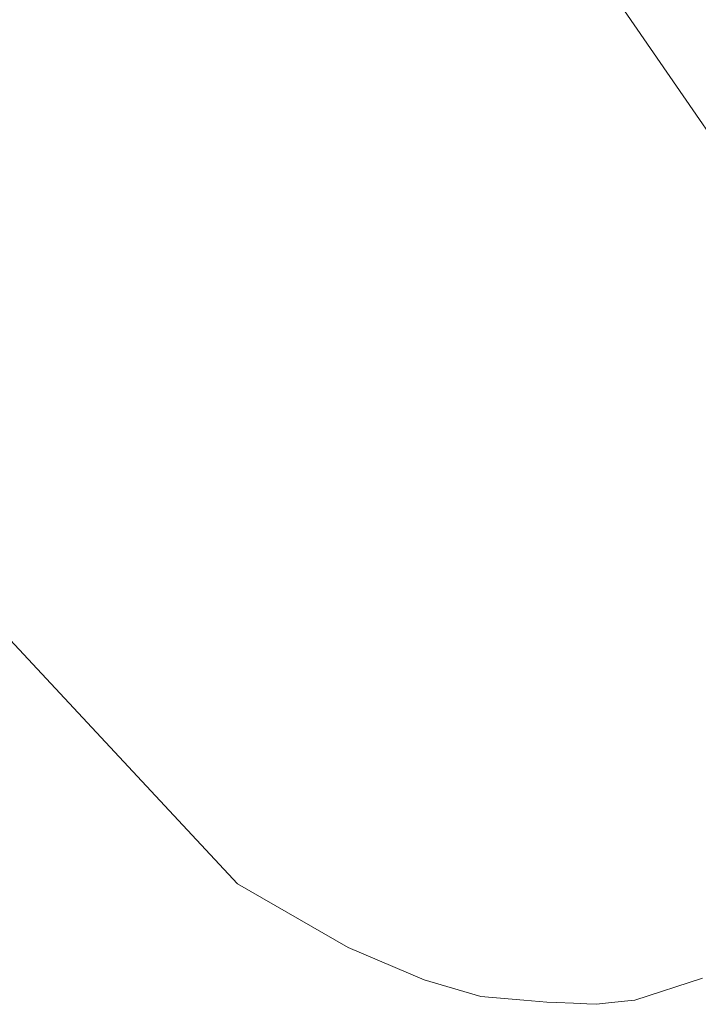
# Model space of a CAD drawing. Header units: metres. Extents: x 92810 to 93633, y 464687 to 465459.
# Tile 290 of 325: x 93483 to 93498, y 465246 to 465269. Entities that reach past the tile are written whole.
import ezdxf
from ezdxf.lldxf.tags import DXFTag

# ---------------------------------------------------------------- set-up
doc = ezdxf.new("R2010")
doc.units = ezdxf.units.M
doc.layers.add('B-OI-KL-DATA_KPN-G', color=90, linetype='SI_B_DATA_KPN', lineweight=18, transparency=0.4)
doc.layers.add('B-WE-KL-DATA-G', color=90, linetype='KL-DATA-N', lineweight=18, transparency=0.4)
doc.styles.get("Standard").update_dxf_attribs({"font": 'isocp.shx'})
tags = doc.linetypes.add('KL-DATA-N', pattern='A,4,-1,[101,NLCS.SHX,S=0.5,R=0,X=0,Y=0],-1,4,-1,["D",Standard,S=1,R=0,X=-0.25,Y=-0.5],-1.5', length=12.5).pattern_tags.tags
tags[18] = DXFTag(74, 10)
doc.linetypes.add('SI_B_DATA_KPN', pattern='A,5,-2,["KPN",Standard,S=1.5,R=0,X=-0.51,Y=-0.75],-8', length=15)

msp = doc.modelspace()

# ---------------------------------------------------------------- linework, layer by layer
at = {"layer": 'B-OI-KL-DATA_KPN-G', "flags": 128}
msp.add_lwpolyline([(93487.179, 465281.536), (93487.607, 465281.393), (93487.75, 465281.25), (93492.536, 465275.536), (93493.036, 465274.821), (93508.607, 465252.25)], dxfattribs=at)
at = {"layer": 'B-WE-KL-DATA-G'}
msp.add_lwpolyline([(93453.743, 465270.75), (93461.737, 465262.18), (93464.143, 465264.085), (93468.738, 465267.721), (93469.659, 465268.45), (93471.386, 465266.619), (93479.855, 465257.506), (93482.783, 465254.363), (93487.669, 465249.118), (93490.255, 465247.633), (93492.032, 465246.878), (93493.351, 465246.489), (93494.354, 465246.407), (93494.712, 465246.377), (93494.896, 465246.362), (93495.118, 465246.352), (93495.514, 465246.334), (93495.823, 465246.32), (93496.055, 465246.309), (93496.331, 465246.34), (93496.703, 465246.382), (93496.944, 465246.409), (93498.523, 465246.921)], dxfattribs=at)

doc.saveas('drawing.dxf')
